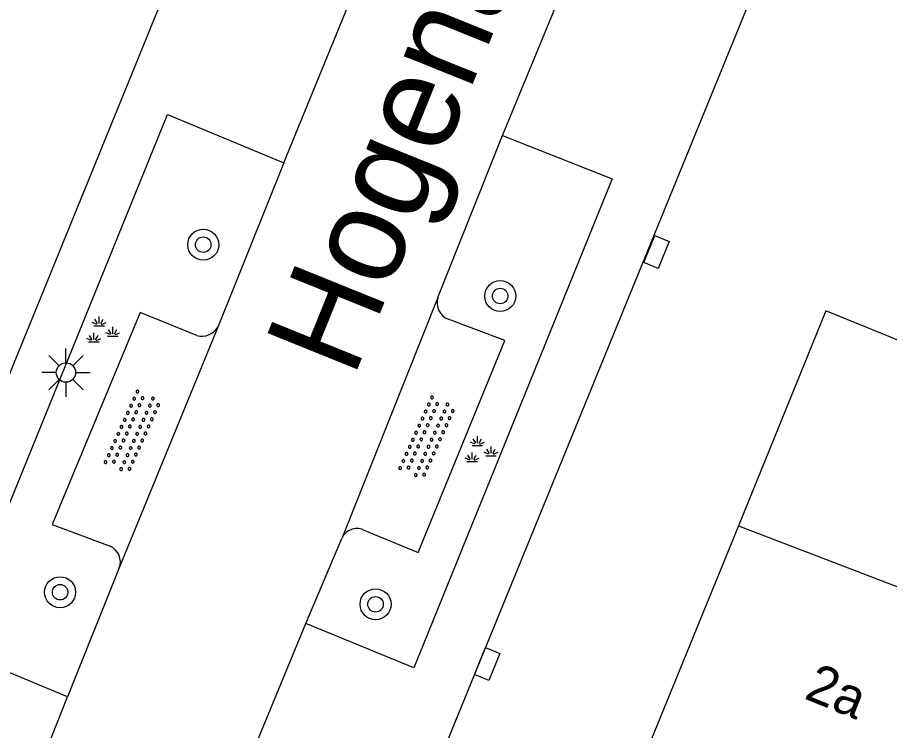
# Model space of a CAD drawing. Extents: x 136000 to 141014, y 402000 to 403500.
# Drawn here: x 138922.45 to 138944.96, y 402719.75 to 402738.16 of the extents above; entities that cross this region are included whole.
import ezdxf

# ---------------------------------------------------------------- set-up
doc = ezdxf.new("R2010")
doc.units = 0
for name, color, linetype in [('gg-anno-huisnummerreeks BGT', 7, 'Continuous'), ('gg-anno-openbare ruimte label', 7, 'Continuous'), ('gg-bbg-hoofdgebouw', 7, 'Continuous'), ('gg-bbg-tussenscheiding', 7, 'Continuous'), ('gg-knt-verharding', 7, 'Continuous'), ('gg-knt-verharding nz', 7, 'Continuous'), ('gt-symb-boom', 7, 'Continuous'), ('gt-symb-groenvak', 7, 'Continuous'), ('gt-symb-kolk center center', 7, 'Continuous'), ('gt-symb-lichtmast', 7, 'Continuous'), ('gt-symb-overige verharding', 7, 'Continuous')]:
    doc.layers.add(name, color=color, linetype=linetype)

# ---------------------------------------------------------------- blocks, each defined once
blk = doc.blocks.new('gt0-BOOM')
at = {"layer": 'gt-symb-boom'}
for radius in [0.4, 0.2]:
    blk.add_circle((0, 0), radius, dxfattribs=at)
blk = doc.blocks.new('gt0-GRVAK')
at = {"layer": 'gt-symb-groenvak'}
for p, q in [((-0.11, 0.189), (-0.228, 0.24)), ((-0.091, 0.211), (-0.156, 0.322)), ((-0.047, 0.214), (-0.047, 0.393)), ((-0.004, 0.211), (0.061, 0.322)), ((0.015, 0.189), (0.133, 0.24)), ((-0.182, 0.153), (0.088, 0.153)), ((0.262, -0.052), (0.197, 0.059)), ((0.305, -0.049), (0.305, 0.13)), ((0.349, -0.052), (0.414, 0.059)), ((-0.245, -0.228), (-0.363, -0.177)), ((-0.226, -0.206), (-0.291, -0.095)), ((-0.183, -0.203), (-0.183, -0.024)), ((-0.139, -0.206), (-0.074, -0.095)), ((-0.12, -0.228), (-0.002, -0.177)), ((0.243, -0.074), (0.125, -0.023)), ((0.17, -0.11), (0.441, -0.11)), ((0.368, -0.074), (0.486, -0.023)), ((-0.318, -0.264), (-0.047, -0.264))]:
    blk.add_line(p, q, dxfattribs=at)
blk = doc.blocks.new('gt0-OVH')
at = {"layer": 'gt-symb-overige verharding'}
for points in [[(-0.972, 0.298), (-0.967, 0.308), (-0.965, 0.319), (-0.966, 0.33), (-0.971, 0.34), (-0.978, 0.348), (-0.988, 0.353), (-0.999, 0.355), (-1.01, 0.354), (-1.02, 0.349), (-1.028, 0.342), (-1.033, 0.332), (-1.035, 0.321), (-1.034, 0.31), (-1.029, 0.3), (-1.022, 0.292), (-1.012, 0.287), (-1.001, 0.285), (-0.99, 0.286), (-0.98, 0.291)], [(-0.772, 0.298), (-0.767, 0.308), (-0.765, 0.319), (-0.766, 0.33), (-0.771, 0.34), (-0.778, 0.348), (-0.788, 0.353), (-0.799, 0.355), (-0.81, 0.354), (-0.82, 0.349), (-0.828, 0.342), (-0.833, 0.332), (-0.835, 0.321), (-0.834, 0.31), (-0.829, 0.3), (-0.822, 0.292), (-0.812, 0.287), (-0.801, 0.285), (-0.79, 0.286), (-0.78, 0.291)], [(-0.572, 0.298), (-0.567, 0.308), (-0.565, 0.319), (-0.566, 0.33), (-0.571, 0.34), (-0.578, 0.348), (-0.588, 0.353), (-0.599, 0.355), (-0.61, 0.354), (-0.62, 0.349), (-0.628, 0.342), (-0.633, 0.332), (-0.635, 0.321), (-0.634, 0.31), (-0.629, 0.3), (-0.622, 0.292), (-0.612, 0.287), (-0.601, 0.285), (-0.59, 0.286), (-0.58, 0.291)], [(-0.372, 0.298), (-0.367, 0.308), (-0.365, 0.319), (-0.366, 0.33), (-0.371, 0.34), (-0.378, 0.348), (-0.388, 0.353), (-0.399, 0.355), (-0.41, 0.354), (-0.42, 0.349), (-0.428, 0.342), (-0.433, 0.332), (-0.435, 0.321), (-0.434, 0.31), (-0.429, 0.3), (-0.422, 0.292), (-0.412, 0.287), (-0.401, 0.285), (-0.39, 0.286), (-0.38, 0.291)], [(-0.172, 0.298), (-0.167, 0.308), (-0.165, 0.319), (-0.166, 0.33), (-0.171, 0.34), (-0.178, 0.348), (-0.188, 0.353), (-0.199, 0.355), (-0.21, 0.354), (-0.22, 0.349), (-0.228, 0.342), (-0.233, 0.332), (-0.235, 0.321), (-0.234, 0.31), (-0.229, 0.3), (-0.222, 0.292), (-0.212, 0.287), (-0.201, 0.285), (-0.19, 0.286), (-0.18, 0.291)], [(0.028, 0.298), (0.033, 0.308), (0.035, 0.319), (0.034, 0.33), (0.029, 0.34), (0.022, 0.348), (0.012, 0.353), (0.001, 0.355), (-0.01, 0.354), (-0.02, 0.349), (-0.028, 0.342), (-0.033, 0.332), (-0.035, 0.321), (-0.034, 0.31), (-0.029, 0.3), (-0.022, 0.292), (-0.012, 0.287), (-0.001, 0.285), (0.01, 0.286), (0.02, 0.291)], [(0.228, 0.298), (0.233, 0.308), (0.235, 0.319), (0.234, 0.33), (0.229, 0.34), (0.222, 0.348), (0.212, 0.353), (0.201, 0.355), (0.19, 0.354), (0.18, 0.349), (0.172, 0.342), (0.167, 0.332), (0.165, 0.321), (0.166, 0.31), (0.171, 0.3), (0.178, 0.292), (0.188, 0.287), (0.199, 0.285), (0.21, 0.286), (0.22, 0.291)], [(0.428, 0.298), (0.433, 0.308), (0.435, 0.319), (0.434, 0.33), (0.429, 0.34), (0.422, 0.348), (0.412, 0.353), (0.401, 0.355), (0.39, 0.354), (0.38, 0.349), (0.372, 0.342), (0.367, 0.332), (0.365, 0.321), (0.366, 0.31), (0.371, 0.3), (0.378, 0.292), (0.388, 0.287), (0.399, 0.285), (0.41, 0.286), (0.42, 0.291)], [(0.628, 0.298), (0.633, 0.308), (0.635, 0.319), (0.634, 0.33), (0.629, 0.34), (0.622, 0.348), (0.612, 0.353), (0.601, 0.355), (0.59, 0.354), (0.58, 0.349), (0.572, 0.342), (0.567, 0.332), (0.565, 0.321), (0.566, 0.31), (0.571, 0.3), (0.578, 0.292), (0.588, 0.287), (0.599, 0.285), (0.61, 0.286), (0.62, 0.291)], [(0.828, 0.298), (0.833, 0.308), (0.835, 0.319), (0.834, 0.33), (0.829, 0.34), (0.822, 0.348), (0.812, 0.353), (0.801, 0.355), (0.79, 0.354), (0.78, 0.349), (0.772, 0.342), (0.767, 0.332), (0.765, 0.321), (0.766, 0.31), (0.771, 0.3), (0.778, 0.292), (0.788, 0.287), (0.799, 0.285), (0.81, 0.286), (0.82, 0.291)], [(1.028, 0.298), (1.033, 0.308), (1.035, 0.319), (1.034, 0.33), (1.029, 0.34), (1.022, 0.348), (1.012, 0.353), (1.001, 0.355), (0.99, 0.354), (0.98, 0.349), (0.972, 0.342), (0.967, 0.332), (0.965, 0.321), (0.966, 0.31), (0.971, 0.3), (0.978, 0.292), (0.988, 0.287), (0.999, 0.285), (1.01, 0.286), (1.02, 0.291)], [(-0.872, 0.106), (-0.867, 0.116), (-0.865, 0.126), (-0.866, 0.137), (-0.871, 0.147), (-0.878, 0.156), (-0.888, 0.161), (-0.899, 0.163), (-0.91, 0.162), (-0.92, 0.157), (-0.928, 0.15), (-0.933, 0.14), (-0.935, 0.129), (-0.934, 0.118), (-0.929, 0.108), (-0.922, 0.1), (-0.912, 0.095), (-0.901, 0.092), (-0.89, 0.094), (-0.88, 0.098)], [(-0.672, 0.106), (-0.667, 0.116), (-0.665, 0.126), (-0.666, 0.137), (-0.671, 0.147), (-0.678, 0.156), (-0.688, 0.161), (-0.699, 0.163), (-0.71, 0.162), (-0.72, 0.157), (-0.728, 0.15), (-0.733, 0.14), (-0.735, 0.129), (-0.734, 0.118), (-0.729, 0.108), (-0.722, 0.1), (-0.712, 0.095), (-0.701, 0.092), (-0.69, 0.094), (-0.68, 0.098)], [(-0.472, 0.106), (-0.467, 0.116), (-0.465, 0.126), (-0.466, 0.137), (-0.471, 0.147), (-0.478, 0.156), (-0.488, 0.161), (-0.499, 0.163), (-0.51, 0.162), (-0.52, 0.157), (-0.528, 0.15), (-0.533, 0.14), (-0.535, 0.129), (-0.534, 0.118), (-0.529, 0.108), (-0.522, 0.1), (-0.512, 0.095), (-0.501, 0.092), (-0.49, 0.094), (-0.48, 0.098)], [(-0.272, 0.106), (-0.267, 0.116), (-0.265, 0.126), (-0.266, 0.137), (-0.271, 0.147), (-0.278, 0.156), (-0.288, 0.161), (-0.299, 0.163), (-0.31, 0.162), (-0.32, 0.157), (-0.328, 0.15), (-0.333, 0.14), (-0.335, 0.129), (-0.334, 0.118), (-0.329, 0.108), (-0.322, 0.1), (-0.312, 0.095), (-0.301, 0.092), (-0.29, 0.094), (-0.28, 0.098)], [(-0.072, 0.106), (-0.067, 0.116), (-0.065, 0.126), (-0.066, 0.137), (-0.071, 0.147), (-0.078, 0.156), (-0.088, 0.161), (-0.099, 0.163), (-0.11, 0.162), (-0.12, 0.157), (-0.128, 0.15), (-0.133, 0.14), (-0.135, 0.129), (-0.134, 0.118), (-0.129, 0.108), (-0.122, 0.1), (-0.112, 0.095), (-0.101, 0.092), (-0.09, 0.094), (-0.08, 0.098)], [(0.128, 0.106), (0.133, 0.116), (0.135, 0.126), (0.134, 0.137), (0.129, 0.147), (0.122, 0.156), (0.112, 0.161), (0.101, 0.163), (0.09, 0.162), (0.08, 0.157), (0.072, 0.15), (0.067, 0.14), (0.065, 0.129), (0.066, 0.118), (0.071, 0.108), (0.078, 0.1), (0.088, 0.095), (0.099, 0.092), (0.11, 0.094), (0.12, 0.098)], [(0.328, 0.106), (0.333, 0.116), (0.335, 0.126), (0.334, 0.137), (0.329, 0.147), (0.322, 0.156), (0.312, 0.161), (0.301, 0.163), (0.29, 0.162), (0.28, 0.157), (0.272, 0.15), (0.267, 0.14), (0.265, 0.129), (0.266, 0.118), (0.271, 0.108), (0.278, 0.1), (0.288, 0.095), (0.299, 0.092), (0.31, 0.094), (0.32, 0.098)], [(0.528, 0.106), (0.533, 0.116), (0.535, 0.126), (0.534, 0.137), (0.529, 0.147), (0.522, 0.156), (0.512, 0.161), (0.501, 0.163), (0.49, 0.162), (0.48, 0.157), (0.472, 0.15), (0.467, 0.14), (0.465, 0.129), (0.466, 0.118), (0.471, 0.108), (0.478, 0.1), (0.488, 0.095), (0.499, 0.092), (0.51, 0.094), (0.52, 0.098)], [(0.728, 0.106), (0.733, 0.116), (0.735, 0.126), (0.734, 0.137), (0.729, 0.147), (0.722, 0.156), (0.712, 0.161), (0.701, 0.163), (0.69, 0.162), (0.68, 0.157), (0.672, 0.15), (0.667, 0.14), (0.665, 0.129), (0.666, 0.118), (0.671, 0.108), (0.678, 0.1), (0.688, 0.095), (0.699, 0.092), (0.71, 0.094), (0.72, 0.098)], [(0.928, 0.106), (0.933, 0.116), (0.935, 0.126), (0.934, 0.137), (0.929, 0.147), (0.922, 0.156), (0.912, 0.161), (0.901, 0.163), (0.89, 0.162), (0.88, 0.157), (0.872, 0.15), (0.867, 0.14), (0.865, 0.129), (0.866, 0.118), (0.871, 0.108), (0.878, 0.1), (0.888, 0.095), (0.899, 0.092), (0.91, 0.094), (0.92, 0.098)], [(-0.972, -0.142), (-0.967, -0.132), (-0.965, -0.121), (-0.966, -0.11), (-0.971, -0.1), (-0.978, -0.092), (-0.988, -0.087), (-0.999, -0.085), (-1.01, -0.086), (-1.02, -0.091), (-1.028, -0.098), (-1.033, -0.108), (-1.035, -0.119), (-1.034, -0.13), (-1.029, -0.14), (-1.022, -0.148), (-1.012, -0.153), (-1.001, -0.155), (-0.99, -0.154), (-0.98, -0.149)], [(-0.772, -0.142), (-0.767, -0.132), (-0.765, -0.121), (-0.766, -0.11), (-0.771, -0.1), (-0.778, -0.092), (-0.788, -0.087), (-0.799, -0.085), (-0.81, -0.086), (-0.82, -0.091), (-0.828, -0.098), (-0.833, -0.108), (-0.835, -0.119), (-0.834, -0.13), (-0.829, -0.14), (-0.822, -0.148), (-0.812, -0.153), (-0.801, -0.155), (-0.79, -0.154), (-0.78, -0.149)], [(-0.572, -0.142), (-0.567, -0.132), (-0.565, -0.121), (-0.566, -0.11), (-0.571, -0.1), (-0.578, -0.092), (-0.588, -0.087), (-0.599, -0.085), (-0.61, -0.086), (-0.62, -0.091), (-0.628, -0.098), (-0.633, -0.108), (-0.635, -0.119), (-0.634, -0.13), (-0.629, -0.14), (-0.622, -0.148), (-0.612, -0.153), (-0.601, -0.155), (-0.59, -0.154), (-0.58, -0.149)], [(-0.372, -0.142), (-0.367, -0.132), (-0.365, -0.121), (-0.366, -0.11), (-0.371, -0.1), (-0.378, -0.092), (-0.388, -0.087), (-0.399, -0.085), (-0.41, -0.086), (-0.42, -0.091), (-0.428, -0.098), (-0.433, -0.108), (-0.435, -0.119), (-0.434, -0.13), (-0.429, -0.14), (-0.422, -0.148), (-0.412, -0.153), (-0.401, -0.155), (-0.39, -0.154), (-0.38, -0.149)], [(-0.172, -0.142), (-0.167, -0.132), (-0.165, -0.121), (-0.166, -0.11), (-0.171, -0.1), (-0.178, -0.092), (-0.188, -0.087), (-0.199, -0.085), (-0.21, -0.086), (-0.22, -0.091), (-0.228, -0.098), (-0.233, -0.108), (-0.235, -0.119), (-0.234, -0.13), (-0.229, -0.14), (-0.222, -0.148), (-0.212, -0.153), (-0.201, -0.155), (-0.19, -0.154), (-0.18, -0.149)], [(0.028, -0.142), (0.033, -0.132), (0.035, -0.121), (0.034, -0.11), (0.029, -0.1), (0.022, -0.092), (0.012, -0.087), (0.001, -0.085), (-0.01, -0.086), (-0.02, -0.091), (-0.028, -0.098), (-0.033, -0.108), (-0.035, -0.119), (-0.034, -0.13), (-0.029, -0.14), (-0.022, -0.148), (-0.012, -0.153), (-0.001, -0.155), (0.01, -0.154), (0.02, -0.149)], [(0.228, -0.142), (0.233, -0.132), (0.235, -0.121), (0.234, -0.11), (0.229, -0.1), (0.222, -0.092), (0.212, -0.087), (0.201, -0.085), (0.19, -0.086), (0.18, -0.091), (0.172, -0.098), (0.167, -0.108), (0.165, -0.119), (0.166, -0.13), (0.171, -0.14), (0.178, -0.148), (0.188, -0.153), (0.199, -0.155), (0.21, -0.154), (0.22, -0.149)], [(0.428, -0.142), (0.433, -0.132), (0.435, -0.121), (0.434, -0.11), (0.429, -0.1), (0.422, -0.092), (0.412, -0.087), (0.401, -0.085), (0.39, -0.086), (0.38, -0.091), (0.372, -0.098), (0.367, -0.108), (0.365, -0.119), (0.366, -0.13), (0.371, -0.14), (0.378, -0.148), (0.388, -0.153), (0.399, -0.155), (0.41, -0.154), (0.42, -0.149)], [(0.628, -0.142), (0.633, -0.132), (0.635, -0.121), (0.634, -0.11), (0.629, -0.1), (0.622, -0.092), (0.612, -0.087), (0.601, -0.085), (0.59, -0.086), (0.58, -0.091), (0.572, -0.098), (0.567, -0.108), (0.565, -0.119), (0.566, -0.13), (0.571, -0.14), (0.578, -0.148), (0.588, -0.153), (0.599, -0.155), (0.61, -0.154), (0.62, -0.149)], [(0.828, -0.142), (0.833, -0.132), (0.835, -0.121), (0.834, -0.11), (0.829, -0.1), (0.822, -0.092), (0.812, -0.087), (0.801, -0.085), (0.79, -0.086), (0.78, -0.091), (0.772, -0.098), (0.767, -0.108), (0.765, -0.119), (0.766, -0.13), (0.771, -0.14), (0.778, -0.148), (0.788, -0.153), (0.799, -0.155), (0.81, -0.154), (0.82, -0.149)], [(1.028, -0.142), (1.033, -0.132), (1.035, -0.121), (1.034, -0.11), (1.029, -0.1), (1.022, -0.092), (1.012, -0.087), (1.001, -0.085), (0.99, -0.086), (0.98, -0.091), (0.972, -0.098), (0.967, -0.108), (0.965, -0.119), (0.966, -0.13), (0.971, -0.14), (0.978, -0.148), (0.988, -0.153), (0.999, -0.155), (1.01, -0.154), (1.02, -0.149)], [(-0.872, -0.334), (-0.867, -0.324), (-0.865, -0.314), (-0.866, -0.303), (-0.871, -0.293), (-0.878, -0.284), (-0.888, -0.279), (-0.899, -0.277), (-0.91, -0.278), (-0.92, -0.283), (-0.928, -0.29), (-0.933, -0.3), (-0.935, -0.311), (-0.934, -0.322), (-0.929, -0.332), (-0.922, -0.34), (-0.912, -0.345), (-0.901, -0.348), (-0.89, -0.346), (-0.88, -0.342)], [(-0.672, -0.334), (-0.667, -0.324), (-0.665, -0.314), (-0.666, -0.303), (-0.671, -0.293), (-0.678, -0.284), (-0.688, -0.279), (-0.699, -0.277), (-0.71, -0.278), (-0.72, -0.283), (-0.728, -0.29), (-0.733, -0.3), (-0.735, -0.311), (-0.734, -0.322), (-0.729, -0.332), (-0.722, -0.34), (-0.712, -0.345), (-0.701, -0.348), (-0.69, -0.346), (-0.68, -0.342)], [(-0.472, -0.334), (-0.467, -0.324), (-0.465, -0.314), (-0.466, -0.303), (-0.471, -0.293), (-0.478, -0.284), (-0.488, -0.279), (-0.499, -0.277), (-0.51, -0.278), (-0.52, -0.283), (-0.528, -0.29), (-0.533, -0.3), (-0.535, -0.311), (-0.534, -0.322), (-0.529, -0.332), (-0.522, -0.34), (-0.512, -0.345), (-0.501, -0.348), (-0.49, -0.346), (-0.48, -0.342)], [(-0.272, -0.334), (-0.267, -0.324), (-0.265, -0.314), (-0.266, -0.303), (-0.271, -0.293), (-0.278, -0.284), (-0.288, -0.279), (-0.299, -0.277), (-0.31, -0.278), (-0.32, -0.283), (-0.328, -0.29), (-0.333, -0.3), (-0.335, -0.311), (-0.334, -0.322), (-0.329, -0.332), (-0.322, -0.34), (-0.312, -0.345), (-0.301, -0.348), (-0.29, -0.346), (-0.28, -0.342)], [(-0.072, -0.334), (-0.067, -0.324), (-0.065, -0.314), (-0.066, -0.303), (-0.071, -0.293), (-0.078, -0.284), (-0.088, -0.279), (-0.099, -0.277), (-0.11, -0.278), (-0.12, -0.283), (-0.128, -0.29), (-0.133, -0.3), (-0.135, -0.311), (-0.134, -0.322), (-0.129, -0.332), (-0.122, -0.34), (-0.112, -0.345), (-0.101, -0.348), (-0.09, -0.346), (-0.08, -0.342)], [(0.128, -0.334), (0.133, -0.324), (0.135, -0.314), (0.134, -0.303), (0.129, -0.293), (0.122, -0.284), (0.112, -0.279), (0.101, -0.277), (0.09, -0.278), (0.08, -0.283), (0.072, -0.29), (0.067, -0.3), (0.065, -0.311), (0.066, -0.322), (0.071, -0.332), (0.078, -0.34), (0.088, -0.345), (0.099, -0.348), (0.11, -0.346), (0.12, -0.342)], [(0.328, -0.334), (0.333, -0.324), (0.335, -0.314), (0.334, -0.303), (0.329, -0.293), (0.322, -0.284), (0.312, -0.279), (0.301, -0.277), (0.29, -0.278), (0.28, -0.283), (0.272, -0.29), (0.267, -0.3), (0.265, -0.311), (0.266, -0.322), (0.271, -0.332), (0.278, -0.34), (0.288, -0.345), (0.299, -0.348), (0.31, -0.346), (0.32, -0.342)], [(0.528, -0.334), (0.533, -0.324), (0.535, -0.314), (0.534, -0.303), (0.529, -0.293), (0.522, -0.284), (0.512, -0.279), (0.501, -0.277), (0.49, -0.278), (0.48, -0.283), (0.472, -0.29), (0.467, -0.3), (0.465, -0.311), (0.466, -0.322), (0.471, -0.332), (0.478, -0.34), (0.488, -0.345), (0.499, -0.348), (0.51, -0.346), (0.52, -0.342)], [(0.728, -0.334), (0.733, -0.324), (0.735, -0.314), (0.734, -0.303), (0.729, -0.293), (0.722, -0.284), (0.712, -0.279), (0.701, -0.277), (0.69, -0.278), (0.68, -0.283), (0.672, -0.29), (0.667, -0.3), (0.665, -0.311), (0.666, -0.322), (0.671, -0.332), (0.678, -0.34), (0.688, -0.345), (0.699, -0.348), (0.71, -0.346), (0.72, -0.342)], [(0.928, -0.334), (0.933, -0.324), (0.935, -0.314), (0.934, -0.303), (0.929, -0.293), (0.922, -0.284), (0.912, -0.279), (0.901, -0.277), (0.89, -0.278), (0.88, -0.283), (0.872, -0.29), (0.867, -0.3), (0.865, -0.311), (0.866, -0.322), (0.871, -0.332), (0.878, -0.34), (0.888, -0.345), (0.899, -0.348), (0.91, -0.346), (0.92, -0.342)]]:
    blk.add_lwpolyline(points, close=True, dxfattribs=at)
blk = doc.blocks.new('gt0-KOLKCC')
at = {"layer": 'gt-symb-kolk center center'}
blk.add_lwpolyline([(-0.375, 0.2), (0.375, 0.2), (0.375, -0.2), (-0.375, -0.2)], close=True, dxfattribs=at)
blk = doc.blocks.new('gt0-LMAST')
at = {"layer": 'gt-symb-lichtmast'}
for p, q in [((-0.005, 0.246), (-0.005, 0.621)), ((-0.182, 0.173), (-0.447, 0.438)), ((0.172, 0.173), (0.437, 0.438)), ((-0.255, -0.004), (-0.63, -0.004)), ((-0.182, -0.181), (-0.447, -0.446)), ((0.437, -0.446), (0.172, -0.181)), ((0.245, -0.004), (0.62, -0.004)), ((-0.005, -0.254), (-0.005, -0.629))]:
    blk.add_line(p, q, dxfattribs=at)
blk.add_circle((-0.005, -0.004), 0.25, dxfattribs=at)

msp = doc.modelspace()

# ---------------------------------------------------------------- linework, layer by layer
at = {"layer": 'gg-bbg-hoofdgebouw'}
for points in [[(138950.778, 402731.672), (138949.345, 402728.135), (138943.316, 402730.584), (138941.061, 402725.036)], [(138941.061, 402725.036), (138938.805, 402719.488), (138944.827, 402717.026), (138943.458, 402713.673)]]:
    msp.add_lwpolyline(points, dxfattribs=at)
at = {"layer": 'gg-bbg-tussenscheiding'}
msp.add_line((138941.061, 402725.036), (138951.159, 402721.156), dxfattribs=at)
at = {"layer": 'gg-knt-verharding'}
for p, q in [((138933.307, 402730.927), (138934.974, 402735.109)), ((138929.329, 402734.409), (138927.621, 402730.159)), ((138933.307, 402730.927), (138930.822, 402724.706)), ((138927.621, 402730.159), (138925.081, 402723.946)), ((138929.894, 402722.509), (138930.822, 402724.706)), ((138925.081, 402723.946), (138923.747, 402720.613))]:
    msp.add_line(p, q, dxfattribs=at)
for points in [[(138918.311, 402719.308), (138940.189, 402773.005), (138963.261, 402829.742)], [(138932.766, 402717.558), (138947.797, 402754.355), (138947.93, 402754.309)], [(138923.747, 402720.613), (138920.728, 402721.871), (138926.321, 402735.656), (138929.329, 402734.409)], [(138934.974, 402735.109), (138937.807, 402733.992), (138932.686, 402721.362), (138929.894, 402722.509)], [(138927.081, 402729.945), (138925.616, 402730.538), (138923.352, 402725.064), (138924.848, 402724.505)], [(138931.379, 402724.929), (138932.8, 402724.346), (138935.032, 402729.818), (138933.569, 402730.366)]]:
    msp.add_lwpolyline(points, dxfattribs=at)
for centre, radius, start, end in [((138933.745, 402730.79), 0.459, 162.6354, 247.4319), ((138927.202, 402730.428), 0.498, 255.9609, 327.2756), ((138931.212, 402724.539), 0.424, 66.7961, 156.8422), ((138924.664, 402724.1), 0.445, 339.731, 65.5233)]:
    msp.add_arc(centre, radius, start, end, dxfattribs=at)
at = {"layer": 'gg-knt-verharding nz'}
for p, q in [((138934.974, 402735.109), (138937.101, 402740.291)), ((138929.329, 402734.409), (138931.355, 402739.358)), ((138928.636, 402719.463), (138929.894, 402722.509)), ((138922.512, 402717.544), (138923.747, 402720.613))]:
    msp.add_line(p, q, dxfattribs=at)

# ---------------------------------------------------------------- block references
at = {"layer": 'gt-symb-boom'}
for p in [(138927.248, 402732.293), (138934.913, 402730.967), (138923.553, 402723.318), (138931.696, 402723.007)]:
    msp.add_blockref('gt0-BOOM', p, dxfattribs=at)
at = {"layer": 'gt-symb-groenvak'}
for p in [(138924.607, 402730.044), (138934.371, 402726.954)]:
    msp.add_blockref('gt0-GRVAK', p, dxfattribs=at)
at = {"layer": 'gt-symb-kolk center center'}
for p, rotation in [((138938.945, 402732.105), -112.31692571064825), ((138934.578, 402721.465), 67.6830742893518)]:
    msp.add_blockref('gt0-KOLKCC', p, dxfattribs=dict(at, rotation=rotation))
at = {"layer": 'gt-symb-lichtmast'}
msp.add_blockref('gt0-LMAST', (138923.709, 402728.995), dxfattribs=at)
at = {"layer": 'gt-symb-overige verharding', "rotation": 65.74091554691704}
for p in [(138925.43, 402727.456), (138933.034, 402727.305)]:
    msp.add_blockref('gt0-OVH', p, dxfattribs=at)

# ---------------------------------------------------------------- texts
at = {"layer": 'gg-anno-huisnummerreeks BGT'}
msp.add_text('2a', height=1, rotation=337.9, dxfattribs=at).set_placement((138942.73, 402720.584))
at = {"layer": 'gg-anno-openbare ruimte label'}
msp.add_text('Hogenakker', height=2.5, rotation=68, dxfattribs=at).set_placement((138931.124, 402728.819))

doc.saveas('drawing.dxf')
